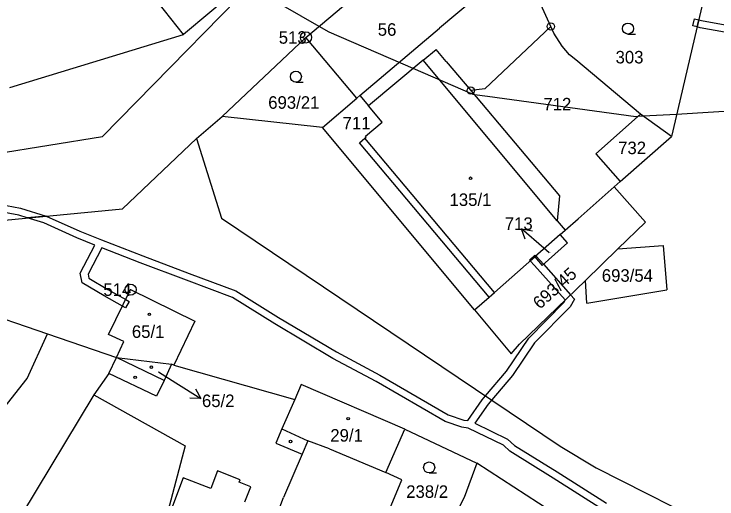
# Model space of a CAD drawing. Extents: x -747333 to -745433, y -1133152 to -1130600.
# Drawn here: x -746537.7 to -746442.1, y -1132143.1 to -1132077.2 of the extents above; entities that cross this region are included whole.
import ezdxf

# ---------------------------------------------------------------- set-up
doc = ezdxf.new("R2010")
doc.units = 0
for name, color, linetype in [('Vrstva 1', 7, 'Continuous'), ('Vrstva 16', 7, 'Continuous'), ('Vrstva 17', 7, 'Continuous'), ('Vrstva 18', 7, 'Continuous'), ('Vrstva 19', 7, 'Continuous'), ('Vrstva 24', 7, 'Continuous'), ('Vrstva 25', 7, 'Continuous'), ('Vrstva 3', 7, 'Continuous'), ('Vrstva 30', 7, 'Continuous'), ('Vrstva 37', 7, 'Continuous'), ('Vrstva 4', 7, 'Continuous'), ('Vrstva 52', 7, 'Continuous'), ('Vrstva 6', 7, 'Continuous')]:
    doc.layers.add(name, color=color, linetype=linetype)

msp = doc.modelspace()

# ---------------------------------------------------------------- linework, layer by layer
at = {"layer": 'Vrstva 1'}
for p, q in [((-746464.74, -1132078.87), (-746466.1, -1132075.88)), ((-746464.74, -1132078.87), (-746473.71, -1132087.35)), ((-746464.33, -1132079.76), (-746464.74, -1132078.87)), ((-746478.97, -1132083.6), (-746475.62, -1132087.56)), ((-746473.71, -1132087.35), (-746475.62, -1132087.56)), ((-746475.62, -1132087.56), (-746463.55, -1132101.86)), ((-746463.55, -1132101.86), (-746463.86, -1132105.28))]:
    msp.add_line(p, q, dxfattribs=at)
for points in [[(-746498.03, -1132080.35), (-746481.55, -1132066.44)], [(-746525.66, -1132093.79), (-746500.33, -1132067.94)], [(-746500.33, -1132067.94), (-746514.69, -1132079.97)], [(-746443.05, -1132071.26), (-746448.34, -1132093.81)], [(-746514.69, -1132079.97), (-746518.97, -1132074.45)], [(-746538.28, -1132087.14), (-746514.69, -1132079.97)], [(-746509.43, -1132091.08), (-746498.03, -1132080.35)], [(-746491.11, -1132088.59), (-746498.03, -1132080.35)], [(-746463.21, -1132081.52), (-746464.33, -1132079.76)], [(-746482.1, -1132083.45), (-746480.34, -1132081.97)], [(-746478.97, -1132083.6), (-746480.34, -1132081.97)], [(-746462.19, -1132082.72), (-746463.21, -1132081.52)], [(-746461.32, -1132083.39), (-746462.19, -1132082.72)], [(-746482.1, -1132083.45), (-746489.5, -1132089.65)], [(-746452.55, -1132090.79), (-746461.32, -1132083.39)], [(-746495.78, -1132092.58), (-746491.11, -1132088.59)], [(-746491.11, -1132088.59), (-746490.68, -1132088.23)], [(-746490.68, -1132088.23), (-746489.5, -1132089.65)], [(-746489.91, -1132093.76), (-746487.65, -1132091.87), (-746489.5, -1132089.65)], [(-746452.55, -1132090.79), (-746458.63, -1132096.15)], [(-746448.34, -1132093.81), (-746452.55, -1132090.79)], [(-746512.89, -1132094.09), (-746509.43, -1132091.08)], [(-746495.78, -1132092.58), (-746509.43, -1132091.08)], [(-746475.1, -1132117.39), (-746495.78, -1132092.58)], [(-746540.32, -1132096.18), (-746525.66, -1132093.79)], [(-746522.96, -1132103.62), (-746512.89, -1132094.09)], [(-746512.89, -1132094.09), (-746509.52, -1132104.89)], [(-746490.73, -1132094.66), (-746490.01, -1132094.04)], [(-746473.11, -1132115.64), (-746490.73, -1132094.66)], [(-746490.01, -1132094.04), (-746489.82, -1132093.88), (-746489.91, -1132093.76)], [(-746455.29, -1132099.94), (-746448.34, -1132093.81)], [(-746458.63, -1132096.15), (-746455.29, -1132099.94)], [(-746456.1, -1132100.64), (-746455.29, -1132099.94)], [(-746461.02, -1132104.98), (-746456.1, -1132100.64)], [(-746456.1, -1132100.64), (-746451.86, -1132105.45)], [(-746541.34, -1132105.39), (-746522.96, -1132103.62)], [(-746509.52, -1132104.89), (-746463.45, -1132135.88)], [(-746462.8, -1132106.55), (-746461.02, -1132104.98)], [(-746463.86, -1132105.28), (-746462.8, -1132106.55)], [(-746455.62, -1132109.09), (-746451.86, -1132105.45)], [(-746463.47, -1132107.14), (-746462.8, -1132106.55)], [(-746463.47, -1132107.14), (-746466.92, -1132110.18)], [(-746462.48, -1132108.27), (-746463.47, -1132107.14)], [(-746465.9, -1132111.34), (-746462.48, -1132108.27)], [(-746460.04, -1132113.37), (-746455.62, -1132109.09)], [(-746472.4, -1132115.01), (-746466.92, -1132110.18)], [(-746466.92, -1132110.18), (-746465.9, -1132111.34)], [(-746469.01, -1132122.04), (-746460.04, -1132113.37)], [(-746524.85, -1132120.71), (-746521.86, -1132114.62)], [(-746521.86, -1132114.62), (-746513.12, -1132118.91)], [(-746475.1, -1132117.39), (-746473.11, -1132115.64)], [(-746473.11, -1132115.64), (-746472.4, -1132115.01)], [(-746543.47, -1132117.1), (-746533.15, -1132120.64)], [(-746475.1, -1132117.39), (-746470.12, -1132123.36)], [(-746513.12, -1132118.91), (-746515.99, -1132124.9)], [(-746535.92, -1132126.71), (-746533.15, -1132120.64)], [(-746533.15, -1132120.64), (-746523.8, -1132123.84)], [(-746522.77, -1132121.69), (-746524.85, -1132120.71)], [(-746523.8, -1132123.84), (-746522.77, -1132121.69)], [(-746470.12, -1132123.36), (-746469.01, -1132122.04)], [(-746524.84, -1132126.03), (-746523.8, -1132123.84)], [(-746517.31, -1132126.95), (-746523.8, -1132123.84)], [(-746523.8, -1132123.84), (-746516.28, -1132124.76)], [(-746516.28, -1132124.76), (-746517.31, -1132126.95)], [(-746515.99, -1132124.9), (-746516.28, -1132124.76)], [(-746515.99, -1132124.9), (-746499.55, -1132129.55)], [(-746524.84, -1132126.03), (-746526.85, -1132128.93)], [(-746539.58, -1132131.37), (-746535.92, -1132126.71)], [(-746498.66, -1132127.5), (-746499.55, -1132129.55)], [(-746484.6, -1132133.59), (-746498.66, -1132127.5)], [(-746526.85, -1132128.93), (-746536.7, -1132145.21)], [(-746526.85, -1132128.93), (-746514.46, -1132135.87)], [(-746499.55, -1132129.55), (-746501.28, -1132133.56)], [(-746501.28, -1132133.56), (-746497.76, -1132135.18)], [(-746487.14, -1132139.46), (-746484.6, -1132133.59)], [(-746484.6, -1132133.59), (-746474.8, -1132138.2)], [(-746497.76, -1132135.18), (-746498.53, -1132136.98)], [(-746514.46, -1132135.87), (-746517.68, -1132148.02)], [(-746463.45, -1132135.88), (-746458.58, -1132138.82)], [(-746498.53, -1132136.98), (-746501.07, -1132142.89)], [(-746474.8, -1132138.2), (-746476.52, -1132142.87)], [(-746464.75, -1132144.73), (-746474.8, -1132138.2)], [(-746485, -1132140.49), (-746487.14, -1132139.46)], [(-746458.58, -1132138.82), (-746441.38, -1132147.52)], [(-746486.65, -1132144.48), (-746485, -1132140.49)], [(-746508.03, -1132161.18), (-746501.07, -1132142.89)], [(-746476.52, -1132142.87), (-746478.77, -1132147.26)]]:
    msp.add_lwpolyline(points, dxfattribs=at)
at = {"layer": 'Vrstva 16'}
for p, q in [((-746468.223154, -1132107.760904), (-746468.704492, -1132106.339351)), ((-746513.016871, -1132128.088283), (-746512.318537, -1132129.416751))]:
    msp.add_line(p, q, dxfattribs=at)
for points in [[(-746465.7, -1132108.98), (-746468.704492, -1132106.339351), (-746467.23291, -1132106.63422)], [(-746464.95, -1132109.64), (-746465.7, -1132108.98)], [(-746518.05, -1132125.79), (-746515.7, -1132127.28)], [(-746515.7, -1132127.28), (-746512.318537, -1132129.416751), (-746513.818153, -1132129.356332)]]:
    msp.add_lwpolyline(points, dxfattribs=at)
at = {"layer": 'Vrstva 24'}
for p, q in [((-746464.79, -1132078.87), (-746464.69, -1132078.87)), ((-746498.08, -1132080.35), (-746497.98, -1132080.35)), ((-746475.67, -1132087.56), (-746475.57, -1132087.56)), ((-746521.91, -1132114.62), (-746521.81, -1132114.62))]:
    msp.add_line(p, q, dxfattribs=at)
for centre, radius in [((-746464.74, -1132078.87), 0.499289), ((-746498.03, -1132080.35), 0.756017), ((-746475.62, -1132087.56), 0.499289), ((-746521.86, -1132114.62), 0.756017)]:
    msp.add_circle(centre, radius, dxfattribs=at)
at = {"layer": 'Vrstva 25'}
for p, q in [((-746454.24, -1132079.89), (-746453.24, -1132079.89)), ((-746499.39, -1132086.43), (-746498.39, -1132086.43)), ((-746481.27, -1132139.54), (-746480.27, -1132139.54))]:
    msp.add_line(p, q, dxfattribs=at)
for centre, radius in [((-746454.24, -1132079.14), 0.75), ((-746499.39, -1132085.68), 0.75), ((-746475.64, -1132099.49), 0.174503), ((-746519.31, -1132117.98), 0.174503), ((-746519.04, -1132125.15), 0.174503), ((-746521.24, -1132126.54), 0.174503), ((-746492.28, -1132132.16), 0.174503), ((-746500.11, -1132135.27), 0.174503), ((-746481.27, -1132138.79), 0.75)]:
    msp.add_circle(centre, radius, dxfattribs=at)
at = {"layer": 'Vrstva 3'}
for points in [[(-746498.03, -1132080.35), (-746481.55, -1132066.44)], [(-746475.14, -1132075.1), (-746479.87, -1132079.1)], [(-746490.68, -1132088.23), (-746479.87, -1132079.1)], [(-746491.11, -1132088.59), (-746498.03, -1132080.35)], [(-746482.1, -1132083.45), (-746489.5, -1132089.65)], [(-746463.86, -1132105.28), (-746482.1, -1132083.45)], [(-746491.11, -1132088.59), (-746490.68, -1132088.23)], [(-746489.91, -1132093.76), (-746487.65, -1132091.87), (-746489.5, -1132089.65)], [(-746490.01, -1132094.04), (-746489.82, -1132093.88), (-746489.91, -1132093.76)], [(-746472.4, -1132115.01), (-746490.01, -1132094.04)], [(-746463.86, -1132105.28), (-746462.8, -1132106.55)], [(-746463.47, -1132107.14), (-746462.8, -1132106.55)], [(-746463.47, -1132107.14), (-746466.92, -1132110.18)], [(-746472.4, -1132115.01), (-746466.92, -1132110.18)], [(-746524.85, -1132120.71), (-746521.86, -1132114.62)], [(-746521.86, -1132114.62), (-746513.12, -1132118.91)], [(-746513.12, -1132118.91), (-746515.99, -1132124.9)], [(-746522.77, -1132121.69), (-746524.85, -1132120.71)], [(-746523.8, -1132123.84), (-746522.77, -1132121.69)], [(-746517.31, -1132126.95), (-746523.8, -1132123.84)], [(-746516.28, -1132124.76), (-746517.31, -1132126.95)], [(-746515.99, -1132124.9), (-746516.28, -1132124.76)], [(-746498.66, -1132127.5), (-746499.55, -1132129.55)], [(-746484.6, -1132133.59), (-746498.66, -1132127.5)], [(-746499.55, -1132129.55), (-746501.28, -1132133.56)], [(-746501.28, -1132133.56), (-746497.76, -1132135.18)], [(-746487.14, -1132139.46), (-746484.6, -1132133.59)], [(-746494.82, -1132136.26), (-746497.76, -1132135.18)], [(-746494.82, -1132136.26), (-746487.14, -1132139.46)], [(-746510.06, -1132139.27), (-746510.97, -1132141.65)], [(-746506.97, -1132140.46), (-746510.06, -1132139.27)], [(-746514.71, -1132140.21), (-746517.68, -1132148.02)], [(-746510.97, -1132141.65), (-746514.71, -1132140.21)], [(-746507.1, -1132140.78), (-746506.97, -1132140.46)], [(-746505.51, -1132141.4), (-746507.1, -1132140.78)], [(-746506.31, -1132143.45), (-746505.51, -1132141.4)]]:
    msp.add_lwpolyline(points, dxfattribs=at)
at = {"layer": 'Vrstva 30'}
for points in [[(-746445.43, -1132078.79), (-746445.19, -1132077.82)], [(-746445.19, -1132077.82), (-746444.62, -1132077.96)], [(-746444.85, -1132078.93), (-746444.62, -1132077.96)], [(-746444.62, -1132077.96), (-746444.85, -1132078.93)], [(-746444.62, -1132077.96), (-746444.23, -1132078.05)], [(-746444.23, -1132078.05), (-746441.01, -1132078.65)], [(-746444.85, -1132078.93), (-746445.43, -1132078.79)], [(-746444.45, -1132079.03), (-746444.85, -1132078.93)], [(-746441.13, -1132079.65), (-746444.45, -1132079.03)], [(-746540.67, -1132102.84), (-746536.83, -1132103.54)], [(-746537.07, -1132104.52), (-746540.76, -1132103.84)], [(-746536.83, -1132103.54), (-746533.32, -1132104.62)], [(-746535.92, -1132104.87), (-746537.07, -1132104.52)], [(-746535.92, -1132104.87), (-746533.32, -1132104.62)], [(-746533.32, -1132104.62), (-746535.92, -1132104.87)], [(-746533.66, -1132105.56), (-746535.92, -1132104.87)], [(-746533.32, -1132104.62), (-746528.78, -1132106.66)], [(-746529.18, -1132107.58), (-746533.66, -1132105.56)], [(-746528.78, -1132106.66), (-746525.84, -1132107.86)], [(-746526.73, -1132108.59), (-746529.18, -1132107.58)], [(-746525.84, -1132107.86), (-746520.21, -1132110.03)], [(-746528.7, -1132112.38), (-746526.73, -1132108.59)], [(-746525.79, -1132108.96), (-746527.65, -1132112.53)], [(-746520.56, -1132110.97), (-746525.79, -1132108.96)], [(-746467.61, -1132110.63), (-746466.89, -1132109.93)], [(-746466.89, -1132109.93), (-746466.77, -1132110.05)], [(-746520.21, -1132110.03), (-746513.88, -1132112.41)], [(-746467.53, -1132110.71), (-746467.61, -1132110.63)], [(-746467.53, -1132110.71), (-746466.92, -1132110.18)], [(-746466.92, -1132110.18), (-746467.53, -1132110.71)], [(-746466.93, -1132111.33), (-746467.53, -1132110.71)], [(-746466.92, -1132110.18), (-746466.77, -1132110.05)], [(-746466.77, -1132110.05), (-746466.92, -1132110.18)], [(-746466.77, -1132110.05), (-746466.19, -1132110.65)], [(-746466.19, -1132110.65), (-746465.72, -1132111.18)], [(-746514.24, -1132113.35), (-746520.56, -1132110.97)], [(-746462.77, -1132116), (-746466.93, -1132111.33)], [(-746465.72, -1132111.18), (-746462.05, -1132115.31)], [(-746528.44, -1132113.72), (-746528.7, -1132112.38)], [(-746527.65, -1132112.53), (-746527.54, -1132113.08)], [(-746513.88, -1132112.41), (-746507.56, -1132114.77)], [(-746525.46, -1132115.45), (-746528.44, -1132113.72)], [(-746527.54, -1132113.08), (-746524.96, -1132114.59)], [(-746508.01, -1132115.67), (-746514.24, -1132113.35)], [(-746524.96, -1132114.59), (-746522.52, -1132115.97)], [(-746522.97, -1132116.87), (-746525.46, -1132115.45)], [(-746502.27, -1132119.28), (-746508.01, -1132115.67)], [(-746507.56, -1132114.77), (-746501.75, -1132118.42)], [(-746462.05, -1132115.31), (-746461.52, -1132115.9)], [(-746522.05, -1132116.24), (-746522.54, -1132117.11)], [(-746522.52, -1132115.97), (-746522.05, -1132116.24)], [(-746467.74, -1132121.2), (-746462.92, -1132116.33)], [(-746462.92, -1132116.33), (-746462.77, -1132116)], [(-746461.52, -1132115.9), (-746462.12, -1132116.95)], [(-746522.54, -1132117.11), (-746522.97, -1132116.87)], [(-746462.12, -1132116.95), (-746466.96, -1132121.84)], [(-746501.75, -1132118.42), (-746493.89, -1132123.08)], [(-746494.38, -1132123.96), (-746502.27, -1132119.28)], [(-746470.75, -1132125.7), (-746467.74, -1132121.2)], [(-746466.96, -1132121.84), (-746469.95, -1132126.3)], [(-746493.89, -1132123.08), (-746488, -1132126.23)], [(-746488.48, -1132127.11), (-746494.38, -1132123.96)], [(-746473.6, -1132129.05), (-746470.75, -1132125.7)], [(-746479.11, -1132132.56), (-746488.48, -1132127.11)], [(-746488, -1132126.23), (-746478.69, -1132131.64)], [(-746469.95, -1132126.3), (-746472.76, -1132129.62)], [(-746474.05, -1132129.59), (-746473.6, -1132129.05)], [(-746476.03, -1132132.43), (-746474.05, -1132129.59)], [(-746472.76, -1132129.62), (-746473.26, -1132130.2)], [(-746473.26, -1132130.2), (-746475.06, -1132132.79)], [(-746478.69, -1132131.64), (-746476.55, -1132132.34)], [(-746476.81, -1132133.3), (-746479.11, -1132132.56)], [(-746476.55, -1132132.34), (-746476.03, -1132132.43)], [(-746475.06, -1132132.79), (-746470.62, -1132134.94)], [(-746475.97, -1132133.46), (-746476.81, -1132133.3)], [(-746471.18, -1132135.78), (-746475.97, -1132133.46)], [(-746470.62, -1132134.94), (-746469.67, -1132135.79)], [(-746470.29, -1132136.59), (-746471.18, -1132135.78)], [(-746464.41, -1132140.23), (-746470.29, -1132136.59)], [(-746469.67, -1132135.79), (-746463.87, -1132139.39)], [(-746463.87, -1132139.39), (-746457.18, -1132143.62)], [(-746457.7, -1132144.48), (-746464.41, -1132140.23)]]:
    msp.add_lwpolyline(points, dxfattribs=at)
at = {"layer": 'Vrstva 37'}
for centre in [(-746475.64, -1132099.49), (-746519.31, -1132117.98), (-746492.28, -1132132.16)]:
    msp.add_circle(centre, 0.174503, dxfattribs=at)
at = {"layer": 'Vrstva 4'}
for points in [[(-746475.14, -1132075.1), (-746479.87, -1132079.1)], [(-746490.68, -1132088.23), (-746479.87, -1132079.1)], [(-746463.86, -1132105.28), (-746482.1, -1132083.45)], [(-746472.4, -1132115.01), (-746490.01, -1132094.04)], [(-746518.33, -1132129.1), (-746524.84, -1132126.03)], [(-746517.31, -1132126.95), (-746518.33, -1132129.1)], [(-746501.28, -1132133.56), (-746502.12, -1132135.48)], [(-746502.12, -1132135.48), (-746498.53, -1132136.98)], [(-746494.82, -1132136.26), (-746497.76, -1132135.18)], [(-746494.82, -1132136.26), (-746487.14, -1132139.46)], [(-746510.06, -1132139.27), (-746510.97, -1132141.65)], [(-746506.97, -1132140.46), (-746510.06, -1132139.27)], [(-746514.71, -1132140.21), (-746517.68, -1132148.02)], [(-746510.97, -1132141.65), (-746514.71, -1132140.21)], [(-746507.1, -1132140.78), (-746506.97, -1132140.46)], [(-746505.51, -1132141.4), (-746507.1, -1132140.78)], [(-746506.31, -1132143.45), (-746505.51, -1132141.4)]]:
    msp.add_lwpolyline(points, dxfattribs=at)
at = {"layer": 'Vrstva 52'}
msp.add_lwpolyline([(-746438.31, -1132090.25), (-746447.63, -1132090.8), (-746452.17, -1132091.07), (-746452.91, -1132091.11), (-746453.19, -1132091.13), (-746473.32, -1132088.39), (-746475.12, -1132088.15), (-746475.31, -1132088.12), (-746483.46, -1132084.59), (-746494.87, -1132079.63), (-746496.24, -1132078.84), (-746505.68, -1132073.4), (-746505.94, -1132073.25), (-746506.34, -1132072.97), (-746529.31, -1132057.12), (-746540.37, -1132052.87), (-746543.8, -1132051.14), (-746560.48, -1132042.71), (-746561.63, -1132042.13), (-746571.81, -1132033.63)], dxfattribs=at)
at = {"layer": 'Vrstva 6'}
for points in [[(-746455.62, -1132109.09), (-746449.46, -1132108.64)], [(-746449.46, -1132108.64), (-746448.96, -1132114.63)], [(-746459.82, -1132116.44), (-746460.04, -1132113.37)], [(-746459.82, -1132116.44), (-746448.96, -1132114.63)]]:
    msp.add_lwpolyline(points, dxfattribs=at)

# ---------------------------------------------------------------- texts
at = {"layer": 'Vrstva 16'}
for s, p in [('713', (-746470.98881, -1132106.5)), ('65/2', (-746512.16, -1132130.58))]:
    msp.add_text(s, height=1.7, dxfattribs=at).set_placement(p)
at = {"layer": 'Vrstva 17'}
for s, p in [('513', (-746501.718978, -1132081.2)), ('514', (-746525.562633, -1132115.47))]:
    msp.add_text(s, height=1.7, dxfattribs=at).set_placement(p)
at = {"layer": 'Vrstva 18'}
for s, height, p in [('303', 1.7, (-746455.93, -1132083.88)), ('693/21', 1.7, (-746503.15, -1132090.04)), ('712', 1.7, (-746465.73881, -1132090.26)), ('711', 1.7, (-746493.036074, -1132092.84)), ('732', 1.7, (-746455.581545, -1132096.21)), ('713', 0.1, (-746465.038165, -1132109.64)), ('693/54', 1.7, (-746457.8, -1132113.55)), ('238/2', 1.7, (-746484.39, -1132142.92))]:
    msp.add_text(s, height=height, dxfattribs=at).set_placement(p)
msp.add_text('693/45', height=1.7, rotation=42.09345, dxfattribs=at).set_placement((-746466.22, -1132117.37))
at = {"layer": 'Vrstva 19'}
for s, height, p in [('56', 1.7, (-746488.26, -1132080.12)), ('135/1', 1.7, (-746478.5, -1132103.25)), ('65/1', 1.7, (-746521.688198, -1132121.18)), ('65/2', 0.1, (-746518.200055, -1132125.79)), ('29/1', 1.7, (-746494.71, -1132135.28))]:
    msp.add_text(s, height=height, dxfattribs=at).set_placement(p)

doc.saveas('drawing.dxf')
